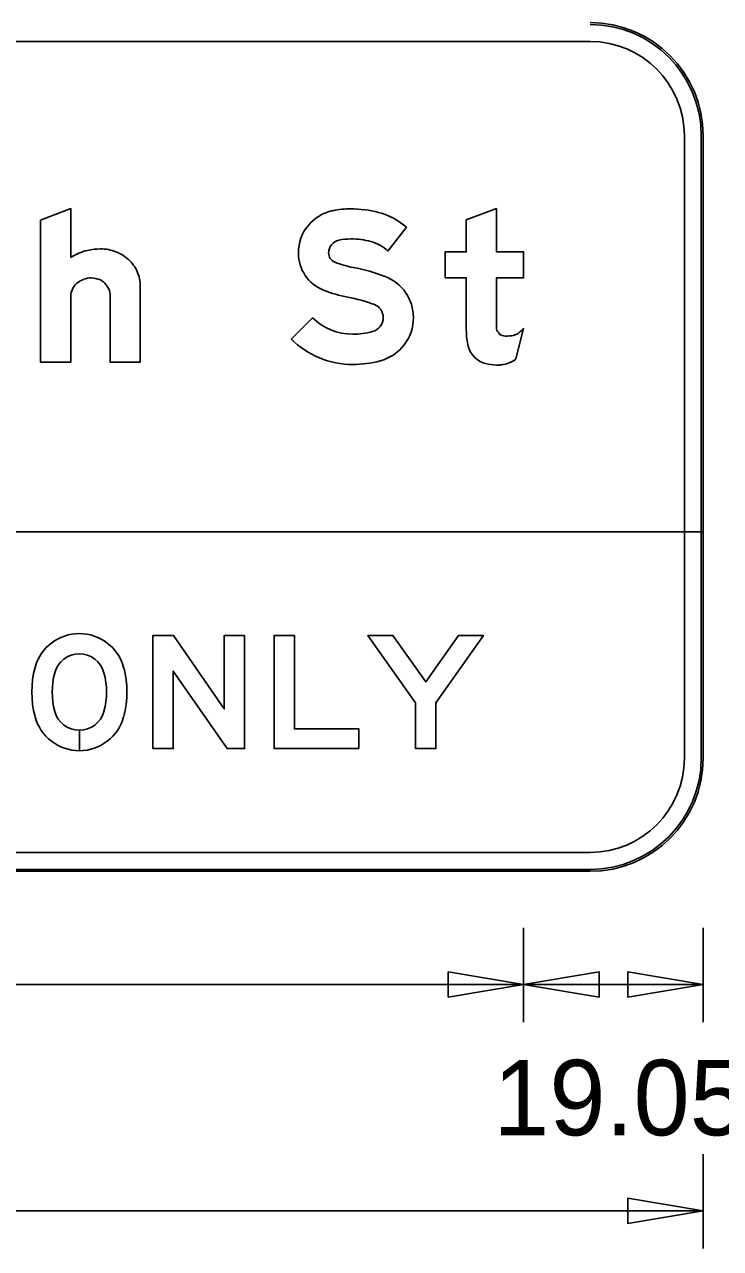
# Model space of a CAD drawing. Extents: x 2149961 to 2150220, y 145114 to 145240.
# Drawn here: x 2149982.1 to 2149988.25, y 145155.09 to 145165.9 of the extents above; entities that cross this region are included whole.
import ezdxf

# ---------------------------------------------------------------- set-up
doc = ezdxf.new("R2010")
doc.units = 0
for name, color, linetype in [('GSBWFILL', 7, 'Continuous'), ('GSCOLORFILL', 7, 'Continuous'), ('GSDIMS', 7, 'Continuous'), ('GSOUTLINE', 7, 'Continuous')]:
    doc.layers.add(name, color=color, linetype=linetype)

msp = doc.modelspace()

# ---------------------------------------------------------------- linework, layer by layer
at = {"layer": 'GSBWFILL'}
for p, q in [((2149974.093, 145165.752), (2149987.093, 145165.752)), ((2149987.926, 145164.919), (2149987.926, 145159.419)), ((2149988.093, 145159.419), (2149988.093, 145164.919)), ((2149986.436, 145162.944), (2149986.506, 145163.22)), ((2149988.093, 145161.419), (2149973.093, 145161.419)), ((2149987.926, 145161.253), (2149987.926, 145161.419)), ((2149987.926, 145161.419), (2149988.093, 145161.419)), ((2149988.093, 145161.419), (2149988.093, 145159.419)), ((2149988.093, 145159.419), (2149988.093, 145161.419)), ((2149987.926, 145159.419), (2149987.926, 145161.253)), ((2149982.581, 145159.485), (2149982.581, 145159.665)), ((2149982.581, 145159.665), (2149982.581, 145159.485)), ((2149974.093, 145158.586), (2149987.093, 145158.586)), ((2149987.093, 145158.586), (2149974.094, 145158.586)), ((2149987.093, 145158.419), (2149974.093, 145158.419)), ((2149974.093, 145158.419), (2149987.093, 145158.419)), ((2149974.094, 145158.419), (2149987.093, 145158.419))]:
    msp.add_line(p, q, dxfattribs=at)
for points in [[(2149982.506, 145163.844), (2149982.506, 145164.276), (2149982.239, 145164.173), (2149982.239, 145162.919), (2149982.506, 145162.919), (2149982.506, 145163.504)], [(2149986.266, 145163.272), (2149986.266, 145163.662), (2149986.506, 145163.662), (2149986.506, 145163.892), (2149986.266, 145163.892), (2149986.266, 145164.276), (2149985.999, 145164.175), (2149985.999, 145163.892), (2149985.813, 145163.892), (2149985.813, 145163.662), (2149985.999, 145163.662), (2149985.999, 145163.192)], [(2149985.306, 145163.9), (2149985.471, 145164.111)], [(2149982.853, 145163.504), (2149982.853, 145162.919), (2149983.119, 145162.919), (2149983.119, 145163.592)], [(2149984.641, 145163.311), (2149984.453, 145163.122)]]:
    msp.add_lwpolyline(points, dxfattribs=at)
for points in [[(2149984.041, 145160.503), (2149984.041, 145159.503), (2149983.886, 145159.503), (2149983.411, 145160.188), (2149983.411, 145159.503), (2149983.231, 145159.503), (2149983.231, 145160.503), (2149983.412, 145160.503), (2149983.861, 145159.854), (2149983.861, 145160.503)], [(2149985.051, 145159.503), (2149985.051, 145159.678), (2149984.481, 145159.678), (2149984.481, 145160.503), (2149984.301, 145160.503), (2149984.301, 145159.503)], [(2149985.731, 145159.908), (2149986.151, 145160.503), (2149985.931, 145160.503), (2149985.641, 145160.092), (2149985.352, 145160.503), (2149985.131, 145160.503), (2149985.551, 145159.908), (2149985.551, 145159.503), (2149985.731, 145159.503)]]:
    msp.add_lwpolyline(points, close=True, dxfattribs=at)
for centre, radius, start, end in [((2149987.093, 145164.919), 1, 0, 90), ((2149987.093, 145164.919), 0.833, 0, 90), ((2149982.764, 145163.439), 0.48, 103.4695, 122.4943), ((2149982.769, 145163.386), 0.533, 90, 102.6043), ((2149982.769, 145163.544), 0.375, 68.8636, 90), ((2149982.778, 145163.567), 0.35, 46.975, 68.8636), ((2149982.792, 145163.582), 0.33, 23.9317, 46.975), ((2149982.813, 145163.592), 0.306, 0, 23.9317), ((2149982.666, 145163.494), 0.162, 131.0076, 154.5283), ((2149982.68, 145163.478), 0.183, 109.8074, 131.0076), ((2149982.689, 145163.453), 0.21, 90, 109.8074), ((2149982.689, 145163.494), 0.168, 68.0808, 90), ((2149982.691, 145163.499), 0.164, 45.8298, 68.0808), ((2149982.694, 145163.502), 0.159, 23.0928, 45.8298), ((2149982.645, 145163.504), 0.139, 154.5283, 180), ((2149982.698, 145163.504), 0.155, 0, 23.0928), ((2149987.093, 145159.419), 1, 270, 0), ((2149987.093, 145159.419), 0.833, 270, 0), ((2149987.093, 145159.419), 1, 270, 0), ((2149987.093, 145159.419), 0.833, 270, 0), ((2149987.093, 145159.419), 1, 270, 0)]:
    msp.add_arc(centre, radius, start, end, dxfattribs=at)
for centre, major_axis, ratio, start_param, end_param in [((2149984.898, 145163.883), (0, 0.382), 0.999996, 0.202758, 1.570796), ((2149984.979, 145163.488), (0, 0.785), 0.999996, 0, 0.202758), ((2149984.979, 145163.31), (0, 0.963), 0.999996, 6.026234, 6.283185), ((2149985.069, 145163.65), (0, 0.611), 0.999996, 5.565152, 6.026234), ((2149984.898, 145163.883), (0, 0.115), 0.999996, 0.202758, 1.570796), ((2149984.979, 145163.488), (0, 0.519), 0.999996, 0, 0.202758), ((2149984.979, 145163.31), (0, 0.697), 0.999996, 6.026234, 6.283185), ((2149985.069, 145163.65), (0, 0.345), 0.999996, 5.523837, 6.026234), ((2149984.87, 145163.883), (0, 0.354), 0.999996, 1.570796, 2.761249), ((2149984.87, 145163.883), (0, 0.0872), 0.999996, 1.570796, 2.761249), ((2149985.161, 145164.61), (0, 0.87), 0.999996, 2.761249, 2.95744), ((2149984.704, 145162.159), (0, 1.623), 0.999996, 5.918637, 6.099033), ((2149985.144, 145163.313), (0, 0.388), 0.999996, 4.712389, 5.918637), ((2149985.161, 145164.61), (0, 1.137), 0.999996, 2.761249, 2.95744), ((2149984.704, 145162.159), (0, 1.357), 0.999996, 5.918637, 6.099033), ((2149985.144, 145163.313), (0, 0.122), 0.999996, 4.712389, 5.918637), ((2149984.996, 145163.669), (0, 0.504), 0.999996, 2.360607, 3.141593), ((2149985.137, 145163.313), (0, 0.129), 0.999996, 3.401517, 4.712389), ((2149985.137, 145163.313), (0, 0.396), 0.999996, 3.401517, 4.712389), ((2149987.935, 145163.272), (0, 1.669), 0.999994, 1.570796, 1.606005), ((2149984.996, 145163.843), (0, 0.678), 0.999996, 3.141593, 3.401517), ((2149986.517, 145163.192), (0, 0.517), 0.999994, 1.570796, 1.830698), ((2149986.343, 145163.227), (0, 0.0767), 0.999994, 1.74085, 2.407828), ((2149986.345, 145163.229), (0, 0.0803), 0.999994, 2.407828, 3.141593), ((2149986.345, 145163.57), (0, 0.421), 0.999994, 3.141593, 3.310762), ((2149986.399, 145163.254), (0, 0.1), 0.999994, 3.310762, 3.756278), ((2149986.331, 145163.351), (0, 0.219), 0.999994, 3.756278, 4.071638), ((2149984.996, 145163.669), (0, 0.771), 0.999996, 2.360607, 3.141593), ((2149986.226, 145163.115), (0, 0.217), 0.999994, 1.830698, 2.869526), ((2149986.258, 145163.206), (0, 0.317), 0.999994, 3.427755, 3.738844), ((2149984.996, 145163.843), (0, 0.945), 0.999996, 3.141593, 3.401517), ((2149986.266, 145163.258), (0, 0.365), 0.999994, 2.869526, 3.141593), ((2149986.266, 145163.418), (0, 0.526), 0.999994, 3.141593, 3.205734), ((2149986.286, 145163.11), (0, 0.217), 0.999994, 3.205734, 3.427755), ((2149982.581, 145160.115), (0, 0.405), 0.999995, 4.973521, 7.592849), ((2149982.581, 145160.115), (0, 0.225), 0.999995, 4.973521, 7.592849), ((2149983.001, 145160.003), (0, 0.84), 0.999995, 1.309664, 1.831929), ((2149983.001, 145160.003), (0, 0.66), 0.999995, 1.309664, 1.831929), ((2149982.161, 145160.003), (0, 0.66), 0.999995, 4.451257, 4.973521), ((2149982.161, 145160.003), (0, 0.84), 0.999995, 4.451257, 4.973521), ((2149982.581, 145159.89), (0, 0.225), 0.999995, 1.831929, 3.141593), ((2149982.581, 145159.89), (0, 0.225), 0.999995, 3.141815, 4.451257), ((2149982.581, 145159.89), (0, 0.405), 0.999995, 1.831929, 3.141593), ((2149982.581, 145159.89), (0, 0.405), 0.999995, 3.141716, 4.451257)]:
    msp.add_ellipse(centre, major_axis=major_axis, ratio=ratio, start_param=start_param, end_param=end_param, dxfattribs=at)
at = {"layer": 'GSCOLORFILL'}
for p, q in [((2149974.093, 145165.752), (2149987.093, 145165.752)), ((2149987.926, 145164.919), (2149987.926, 145159.419)), ((2149988.076, 145164.919), (2149988.076, 145159.419)), ((2149988.093, 145159.419), (2149988.093, 145164.919)), ((2149988.093, 145159.419), (2149988.093, 145164.919)), ((2149988.093, 145159.419), (2149988.093, 145164.919)), ((2149986.436, 145162.944), (2149986.506, 145163.22)), ((2149988.093, 145161.419), (2149973.093, 145161.419)), ((2149987.926, 145161.253), (2149987.926, 145161.419)), ((2149987.926, 145161.419), (2149988.093, 145161.419)), ((2149988.076, 145161.403), (2149988.076, 145161.419)), ((2149988.076, 145161.419), (2149988.093, 145161.419)), ((2149988.093, 145159.419), (2149988.093, 145161.419)), ((2149988.093, 145161.419), (2149988.093, 145159.419)), ((2149988.093, 145161.419), (2149988.093, 145159.419)), ((2149988.076, 145159.419), (2149988.076, 145161.403)), ((2149987.926, 145159.419), (2149987.926, 145161.253)), ((2149982.581, 145159.485), (2149982.581, 145159.665)), ((2149982.581, 145159.665), (2149982.581, 145159.485)), ((2149974.093, 145158.586), (2149987.093, 145158.586)), ((2149987.093, 145158.586), (2149974.094, 145158.586)), ((2149987.093, 145158.436), (2149974.093, 145158.436)), ((2149974.093, 145158.436), (2149987.093, 145158.436)), ((2149974.093, 145158.419), (2149987.093, 145158.419)), ((2149974.093, 145158.419), (2149987.093, 145158.419)), ((2149974.093, 145158.419), (2149987.093, 145158.419)), ((2149987.093, 145158.419), (2149974.093, 145158.419)), ((2149987.093, 145158.419), (2149974.093, 145158.419)), ((2149974.094, 145158.419), (2149987.093, 145158.419))]:
    msp.add_line(p, q, dxfattribs=at)
for points in [[(2149982.506, 145163.844), (2149982.506, 145164.276), (2149982.239, 145164.173), (2149982.239, 145162.919), (2149982.506, 145162.919), (2149982.506, 145163.504)], [(2149986.266, 145163.272), (2149986.266, 145163.662), (2149986.506, 145163.662), (2149986.506, 145163.892), (2149986.266, 145163.892), (2149986.266, 145164.276), (2149985.999, 145164.175), (2149985.999, 145163.892), (2149985.813, 145163.892), (2149985.813, 145163.662), (2149985.999, 145163.662), (2149985.999, 145163.192)], [(2149985.306, 145163.9), (2149985.471, 145164.111)], [(2149982.853, 145163.504), (2149982.853, 145162.919), (2149983.119, 145162.919), (2149983.119, 145163.592)], [(2149984.641, 145163.311), (2149984.453, 145163.122)]]:
    msp.add_lwpolyline(points, dxfattribs=at)
for points in [[(2149984.041, 145160.503), (2149984.041, 145159.503), (2149983.886, 145159.503), (2149983.411, 145160.188), (2149983.411, 145159.503), (2149983.231, 145159.503), (2149983.231, 145160.503), (2149983.412, 145160.503), (2149983.861, 145159.854), (2149983.861, 145160.503)], [(2149985.051, 145159.503), (2149985.051, 145159.678), (2149984.481, 145159.678), (2149984.481, 145160.503), (2149984.301, 145160.503), (2149984.301, 145159.503)], [(2149985.731, 145159.908), (2149986.151, 145160.503), (2149985.931, 145160.503), (2149985.641, 145160.092), (2149985.352, 145160.503), (2149985.131, 145160.503), (2149985.551, 145159.908), (2149985.551, 145159.503), (2149985.731, 145159.503)]]:
    msp.add_lwpolyline(points, close=True, dxfattribs=at)
for centre, radius, start, end in [((2149987.093, 145164.919), 1, 0, 90), ((2149987.093, 145164.919), 1, 0, 90), ((2149987.093, 145164.919), 1, 0, 90), ((2149987.093, 145164.919), 0.983, 0, 90), ((2149987.093, 145164.919), 0.833, 0, 90), ((2149982.764, 145163.439), 0.48, 103.4695, 122.4943), ((2149982.769, 145163.386), 0.533, 90, 102.6043), ((2149982.769, 145163.544), 0.375, 68.8636, 90), ((2149982.778, 145163.567), 0.35, 46.975, 68.8636), ((2149982.792, 145163.582), 0.33, 23.9317, 46.975), ((2149982.813, 145163.592), 0.306, 0, 23.9317), ((2149982.666, 145163.494), 0.162, 131.0076, 154.5283), ((2149982.68, 145163.478), 0.183, 109.8074, 131.0076), ((2149982.689, 145163.453), 0.21, 90, 109.8074), ((2149982.689, 145163.494), 0.168, 68.0808, 90), ((2149982.691, 145163.499), 0.164, 45.8298, 68.0808), ((2149982.694, 145163.502), 0.159, 23.0928, 45.8298), ((2149982.645, 145163.504), 0.139, 154.5283, 180), ((2149982.698, 145163.504), 0.155, 0, 23.0928), ((2149987.093, 145159.419), 1, 270, 0), ((2149987.093, 145159.419), 1, 270, 0), ((2149987.093, 145159.419), 0.833, 270, 0), ((2149987.093, 145159.419), 1, 270, 0), ((2149987.093, 145159.419), 0.983, 270, 0), ((2149987.093, 145159.419), 1, 270, 0), ((2149987.093, 145159.419), 1, 270, 0), ((2149987.093, 145159.419), 0.833, 270, 0), ((2149987.093, 145159.419), 1, 270, 0), ((2149987.093, 145159.419), 0.983, 270, 0)]:
    msp.add_arc(centre, radius, start, end, dxfattribs=at)
for centre, major_axis, ratio, start_param, end_param in [((2149984.898, 145163.883), (0, 0.382), 0.999996, 0.202758, 1.570796), ((2149984.979, 145163.488), (0, 0.785), 0.999996, 0, 0.202758), ((2149984.979, 145163.31), (0, 0.963), 0.999996, 6.026234, 6.283185), ((2149985.069, 145163.65), (0, 0.611), 0.999996, 5.565152, 6.026234), ((2149984.898, 145163.883), (0, 0.115), 0.999996, 0.202758, 1.570796), ((2149984.979, 145163.488), (0, 0.519), 0.999996, 0, 0.202758), ((2149984.979, 145163.31), (0, 0.697), 0.999996, 6.026234, 6.283185), ((2149985.069, 145163.65), (0, 0.345), 0.999996, 5.523837, 6.026234), ((2149984.87, 145163.883), (0, 0.354), 0.999996, 1.570796, 2.761249), ((2149984.87, 145163.883), (0, 0.0872), 0.999996, 1.570796, 2.761249), ((2149985.161, 145164.61), (0, 0.87), 0.999996, 2.761249, 2.95744), ((2149984.704, 145162.159), (0, 1.623), 0.999996, 5.918637, 6.099033), ((2149985.144, 145163.313), (0, 0.388), 0.999996, 4.712389, 5.918637), ((2149985.161, 145164.61), (0, 1.137), 0.999996, 2.761249, 2.95744), ((2149984.704, 145162.159), (0, 1.357), 0.999996, 5.918637, 6.099033), ((2149985.144, 145163.313), (0, 0.122), 0.999996, 4.712389, 5.918637), ((2149984.996, 145163.669), (0, 0.504), 0.999996, 2.360607, 3.141593), ((2149985.137, 145163.313), (0, 0.129), 0.999996, 3.401517, 4.712389), ((2149985.137, 145163.313), (0, 0.396), 0.999996, 3.401517, 4.712389), ((2149987.935, 145163.272), (0, 1.669), 0.999994, 1.570796, 1.606005), ((2149984.996, 145163.843), (0, 0.678), 0.999996, 3.141593, 3.401517), ((2149986.517, 145163.192), (0, 0.517), 0.999994, 1.570796, 1.830698), ((2149986.343, 145163.227), (0, 0.0767), 0.999994, 1.74085, 2.407828), ((2149986.345, 145163.229), (0, 0.0803), 0.999994, 2.407828, 3.141593), ((2149986.345, 145163.57), (0, 0.421), 0.999994, 3.141593, 3.310762), ((2149986.399, 145163.254), (0, 0.1), 0.999994, 3.310762, 3.756278), ((2149986.331, 145163.351), (0, 0.219), 0.999994, 3.756278, 4.071638), ((2149984.996, 145163.669), (0, 0.771), 0.999996, 2.360607, 3.141593), ((2149986.226, 145163.115), (0, 0.217), 0.999994, 1.830698, 2.869526), ((2149986.258, 145163.206), (0, 0.317), 0.999994, 3.427755, 3.738844), ((2149984.996, 145163.843), (0, 0.945), 0.999996, 3.141593, 3.401517), ((2149986.266, 145163.258), (0, 0.365), 0.999994, 2.869526, 3.141593), ((2149986.266, 145163.418), (0, 0.526), 0.999994, 3.141593, 3.205734), ((2149986.286, 145163.11), (0, 0.217), 0.999994, 3.205734, 3.427755), ((2149982.581, 145160.115), (0, 0.405), 0.999995, 4.973521, 7.592849), ((2149982.581, 145160.115), (0, 0.225), 0.999995, 4.973521, 7.592849), ((2149983.001, 145160.003), (0, 0.84), 0.999995, 1.309664, 1.831929), ((2149983.001, 145160.003), (0, 0.66), 0.999995, 1.309664, 1.831929), ((2149982.161, 145160.003), (0, 0.66), 0.999995, 4.451257, 4.973521), ((2149982.161, 145160.003), (0, 0.84), 0.999995, 4.451257, 4.973521), ((2149982.581, 145159.89), (0, 0.225), 0.999995, 1.831929, 3.141593), ((2149982.581, 145159.89), (0, 0.225), 0.999995, 3.141815, 4.451257), ((2149982.581, 145159.89), (0, 0.405), 0.999995, 1.831929, 3.141593), ((2149982.581, 145159.89), (0, 0.405), 0.999995, 3.141716, 4.451257)]:
    msp.add_ellipse(centre, major_axis=major_axis, ratio=ratio, start_param=start_param, end_param=end_param, dxfattribs=at)
at = {"layer": 'GSDIMS'}
for p, q in [((2149986.506, 145157.919), (2149986.506, 145157.086)), ((2149986.506, 145157.919), (2149986.506, 145157.086)), ((2149988.093, 145157.919), (2149988.093, 145157.086)), ((2149974.679, 145157.419), (2149986.506, 145157.419)), ((2149986.506, 145157.419), (2149988.093, 145157.419)), ((2149988.093, 145155.919), (2149988.093, 145155.086)), ((2149973.093, 145155.419), (2149988.093, 145155.419))]:
    msp.add_line(p, q, dxfattribs=at)
for points in [[(2149986.506, 145157.419), (2149985.84, 145157.53), (2149985.84, 145157.308)], [(2149986.506, 145157.419), (2149987.173, 145157.53), (2149987.173, 145157.308)], [(2149988.093, 145157.419), (2149987.426, 145157.53), (2149987.426, 145157.308)], [(2149988.093, 145155.419), (2149987.426, 145155.53), (2149987.426, 145155.308)]]:
    msp.add_lwpolyline(points, close=True, dxfattribs=at)
at = {"layer": 'GSOUTLINE'}
for p, q in [((2149987.093, 145165.752), (2149974.093, 145165.752)), ((2149987.926, 145159.419), (2149987.926, 145164.919)), ((2149988.093, 145159.419), (2149988.093, 145164.919)), ((2149986.436, 145162.944), (2149986.506, 145163.22)), ((2149988.093, 145161.419), (2149973.093, 145161.419)), ((2149987.926, 145161.253), (2149987.926, 145161.419)), ((2149987.926, 145161.419), (2149988.093, 145161.419)), ((2149988.093, 145161.419), (2149988.093, 145159.419)), ((2149988.093, 145159.419), (2149988.093, 145161.419)), ((2149987.926, 145159.419), (2149987.926, 145161.253)), ((2149974.093, 145158.586), (2149987.093, 145158.586)), ((2149974.093, 145158.586), (2149987.093, 145158.586)), ((2149974.093, 145158.419), (2149987.093, 145158.419)), ((2149987.093, 145158.419), (2149974.093, 145158.419)), ((2149974.093, 145158.419), (2149987.093, 145158.419))]:
    msp.add_line(p, q, dxfattribs=at)
for points in [[(2149982.506, 145163.844), (2149982.506, 145164.276), (2149982.239, 145164.173), (2149982.239, 145162.919), (2149982.506, 145162.919), (2149982.506, 145163.504)], [(2149986.266, 145163.272), (2149986.266, 145163.662), (2149986.506, 145163.662), (2149986.506, 145163.892), (2149986.266, 145163.892), (2149986.266, 145164.276), (2149985.999, 145164.175), (2149985.999, 145163.892), (2149985.813, 145163.892), (2149985.813, 145163.662), (2149985.999, 145163.662), (2149985.999, 145163.192)], [(2149985.306, 145163.9), (2149985.471, 145164.111)], [(2149982.853, 145163.504), (2149982.853, 145162.919), (2149983.119, 145162.919), (2149983.119, 145163.592)], [(2149984.641, 145163.311), (2149984.453, 145163.122)]]:
    msp.add_lwpolyline(points, dxfattribs=at)
for points in [[(2149984.041, 145160.503), (2149984.041, 145159.503), (2149983.886, 145159.503), (2149983.411, 145160.188), (2149983.411, 145159.503), (2149983.231, 145159.503), (2149983.231, 145160.503), (2149983.412, 145160.503), (2149983.861, 145159.854), (2149983.861, 145160.503)], [(2149985.051, 145159.503), (2149985.051, 145159.678), (2149984.481, 145159.678), (2149984.481, 145160.503), (2149984.301, 145160.503), (2149984.301, 145159.503)], [(2149985.731, 145159.908), (2149986.151, 145160.503), (2149985.931, 145160.503), (2149985.641, 145160.092), (2149985.352, 145160.503), (2149985.131, 145160.503), (2149985.551, 145159.908), (2149985.551, 145159.503), (2149985.731, 145159.503)]]:
    msp.add_lwpolyline(points, close=True, dxfattribs=at)
for centre, radius, start, end in [((2149987.093, 145164.919), 1, 0, 90), ((2149987.093, 145164.919), 0.833, 0, 90), ((2149982.764, 145163.439), 0.48, 103.4695, 122.4943), ((2149982.769, 145163.386), 0.533, 90, 102.6043), ((2149982.769, 145163.544), 0.375, 68.8636, 90), ((2149982.778, 145163.567), 0.35, 46.975, 68.8636), ((2149982.792, 145163.582), 0.33, 23.9317, 46.975), ((2149982.813, 145163.592), 0.306, 0, 23.9317), ((2149982.666, 145163.494), 0.162, 131.0076, 154.5283), ((2149982.68, 145163.478), 0.183, 109.8074, 131.0076), ((2149982.689, 145163.453), 0.21, 90, 109.8074), ((2149982.689, 145163.494), 0.168, 68.0808, 90), ((2149982.691, 145163.499), 0.164, 45.8298, 68.0808), ((2149982.694, 145163.502), 0.159, 23.0928, 45.8298), ((2149982.645, 145163.504), 0.139, 154.5283, 180), ((2149982.698, 145163.504), 0.155, 0, 23.0928), ((2149987.093, 145159.419), 1, 270, 0), ((2149987.093, 145159.419), 0.833, 270, 0), ((2149987.093, 145159.419), 1, 270, 0), ((2149987.093, 145159.419), 0.833, 270, 0), ((2149987.093, 145159.419), 1, 270, 0)]:
    msp.add_arc(centre, radius, start, end, dxfattribs=at)
for centre, major_axis, ratio, start_param, end_param in [((2149984.898, 145163.883), (0, 0.382), 0.999996, 0.202758, 1.570796), ((2149984.979, 145163.488), (0, 0.785), 0.999996, 0, 0.202758), ((2149984.979, 145163.31), (0, 0.963), 0.999996, 6.026234, 6.283185), ((2149985.069, 145163.65), (0, 0.611), 0.999996, 5.565152, 6.026234), ((2149984.898, 145163.883), (0, 0.115), 0.999996, 0.202758, 1.570796), ((2149984.979, 145163.488), (0, 0.519), 0.999996, 0, 0.202758), ((2149984.979, 145163.31), (0, 0.697), 0.999996, 6.026234, 6.283185), ((2149985.069, 145163.65), (0, 0.345), 0.999996, 5.523837, 6.026234), ((2149984.87, 145163.883), (0, 0.354), 0.999996, 1.570796, 2.761249), ((2149984.87, 145163.883), (0, 0.0872), 0.999996, 1.570796, 2.761249), ((2149985.161, 145164.61), (0, 0.87), 0.999996, 2.761249, 2.95744), ((2149984.704, 145162.159), (0, 1.623), 0.999996, 5.918637, 6.099033), ((2149985.144, 145163.313), (0, 0.388), 0.999996, 4.712389, 5.918637), ((2149985.161, 145164.61), (0, 1.137), 0.999996, 2.761249, 2.95744), ((2149984.704, 145162.159), (0, 1.357), 0.999996, 5.918637, 6.099033), ((2149985.144, 145163.313), (0, 0.122), 0.999996, 4.712389, 5.918637), ((2149984.996, 145163.669), (0, 0.504), 0.999996, 2.360607, 3.141593), ((2149985.137, 145163.313), (0, 0.129), 0.999996, 3.401517, 4.712389), ((2149985.137, 145163.313), (0, 0.396), 0.999996, 3.401517, 4.712389), ((2149987.935, 145163.272), (0, 1.669), 0.999994, 1.570796, 1.606005), ((2149984.996, 145163.843), (0, 0.678), 0.999996, 3.141593, 3.401517), ((2149986.517, 145163.192), (0, 0.517), 0.999994, 1.570796, 1.830698), ((2149986.343, 145163.227), (0, 0.0767), 0.999994, 1.74085, 2.407828), ((2149986.345, 145163.229), (0, 0.0803), 0.999994, 2.407828, 3.141593), ((2149986.345, 145163.57), (0, 0.421), 0.999994, 3.141593, 3.310762), ((2149986.399, 145163.254), (0, 0.1), 0.999994, 3.310762, 3.756278), ((2149986.331, 145163.351), (0, 0.219), 0.999994, 3.756278, 4.071638), ((2149984.996, 145163.669), (0, 0.771), 0.999996, 2.360607, 3.141593), ((2149986.226, 145163.115), (0, 0.217), 0.999994, 1.830698, 2.869526), ((2149986.258, 145163.206), (0, 0.317), 0.999994, 3.427755, 3.738844), ((2149984.996, 145163.843), (0, 0.945), 0.999996, 3.141593, 3.401517), ((2149986.266, 145163.258), (0, 0.365), 0.999994, 2.869526, 3.141593), ((2149986.266, 145163.418), (0, 0.526), 0.999994, 3.141593, 3.205734), ((2149986.286, 145163.11), (0, 0.217), 0.999994, 3.205734, 3.427755), ((2149982.581, 145160.115), (0, 0.405), 0.999995, 4.973521, 7.592849), ((2149982.581, 145160.115), (0, 0.225), 0.999995, 4.973521, 7.592849), ((2149983.001, 145160.003), (0, 0.84), 0.999995, 1.309664, 1.831929), ((2149983.001, 145160.003), (0, 0.66), 0.999995, 1.309664, 1.831929), ((2149982.161, 145160.003), (0, 0.66), 0.999995, 4.451257, 4.973521), ((2149982.161, 145160.003), (0, 0.84), 0.999995, 4.451257, 4.973521), ((2149982.581, 145159.89), (0, 0.225), 0.999995, 1.831929, 4.451257), ((2149982.581, 145159.89), (0, 0.405), 0.999995, 1.831929, 4.451257)]:
    msp.add_ellipse(centre, major_axis=major_axis, ratio=ratio, start_param=start_param, end_param=end_param, dxfattribs=at)

# ---------------------------------------------------------------- texts
at = {"layer": 'GSDIMS'}
msp.add_text('19.05"', height=0.6667, dxfattribs=at).set_placement((2149986.238, 145156.086))

doc.saveas('drawing.dxf')
